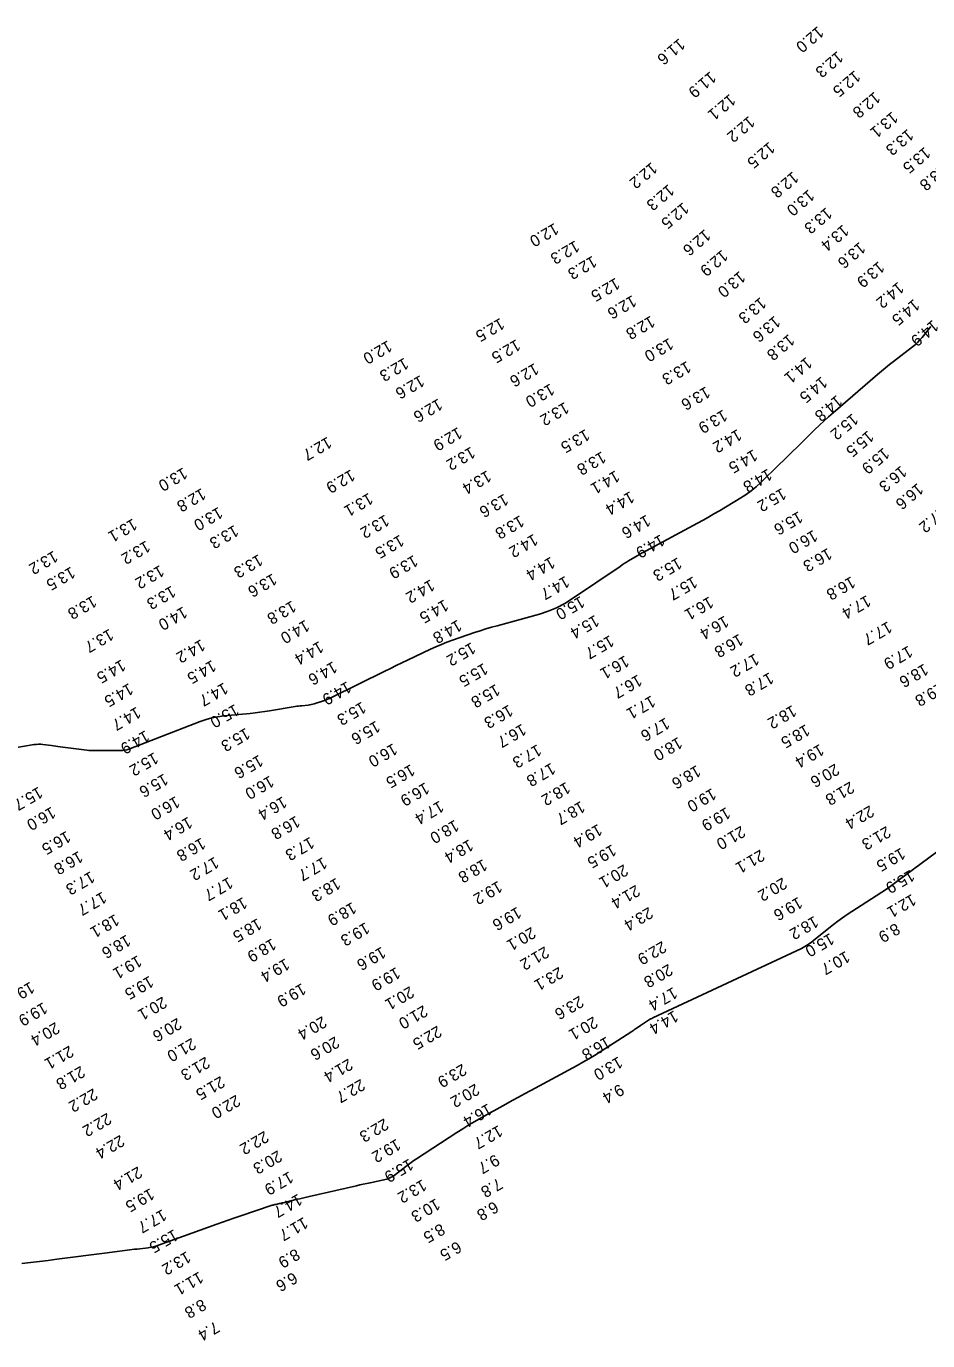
# Model space of a CAD drawing. Extents: x 988130 to 1132882, y 654656 to 841453.
# Drawn here: x 1038014 to 1038405, y 805771 to 806340 of the extents above; entities that cross this region are included whole.
import ezdxf

# ---------------------------------------------------------------- set-up
doc = ezdxf.new("R2010")
doc.units = 0
doc.layers.add('V-TOPO-MAJR', color=7, linetype='Continuous')
doc.layers.add('V-TOPO-SOUN', color=7, linetype='Continuous')

msp = doc.modelspace()

# ---------------------------------------------------------------- linework, layer by layer
at = {"layer": 'V-TOPO-MAJR'}
for points in [[(1038406.33, 806209.88), (1038402.53, 806205.23), (1038401.55, 806204.1), (1038400.51, 806203.03), (1038399.41, 806202.03), (1038398.25, 806201.08), (1038390.04, 806194.8), (1038388.29, 806193.43), (1038386.55, 806192.04), (1038384.84, 806190.62), (1038383.15, 806189.18), (1038363.98, 806172.59), (1038361.95, 806170.8), (1038359.94, 806168.98), (1038357.97, 806167.13), (1038356.02, 806165.25), (1038348.29, 806157.66), (1038346.36, 806155.77), (1038344.42, 806153.87), (1038342.48, 806151.98), (1038340.54, 806150.09), (1038332.52, 806142.29), (1038330.52, 806140.45), (1038328.42, 806138.74), (1038326.23, 806137.15), (1038323.94, 806135.69), (1038314.59, 806130.09), (1038312.25, 806128.7), (1038309.88, 806127.35), (1038307.51, 806126.01), (1038305.12, 806124.71), (1038282.83, 806112.74), (1038281.87, 806112.22), (1038280.91, 806111.68), (1038279.96, 806111.14), (1038279.01, 806110.58), (1038275.24, 806108.34), (1038274.3, 806107.78), (1038273.37, 806107.19), (1038272.45, 806106.6), (1038271.54, 806105.99), (1038251, 806092.02), (1038247.61, 806089.9), (1038244.07, 806088.09), (1038240.4, 806086.57), (1038236.59, 806085.36), (1038218.23, 806080.31), (1038215.78, 806079.62), (1038213.34, 806078.89), (1038210.92, 806078.12), (1038208.5, 806077.31), (1038198.87, 806074), (1038196.48, 806073.13), (1038194.11, 806072.21), (1038191.77, 806071.21), (1038189.46, 806070.15), (1038179.36, 806065.35), (1038176.92, 806064.18), (1038174.47, 806063.01), (1038172.04, 806061.82), (1038169.6, 806060.62), (1038146.41, 806049.18), (1038145.57, 806048.78), (1038144.72, 806048.41), (1038143.86, 806048.07), (1038142.98, 806047.77), (1038139, 806046.44), (1038138.34, 806046.25), (1038137.67, 806046.09), (1038136.99, 806045.97), (1038136.31, 806045.89), (1038133.55, 806045.64), (1038132.86, 806045.57), (1038132.17, 806045.49), (1038131.49, 806045.4), (1038130.8, 806045.29), (1038119.64, 806043.44), (1038117.55, 806043.11), (1038115.45, 806042.82), (1038113.35, 806042.56), (1038111.25, 806042.33), (1038099.76, 806041.2), (1038097.16, 806040.85), (1038094.6, 806040.33), (1038092.09, 806039.64), (1038089.61, 806038.78), (1038058.62, 806026.78), (1038057.79, 806026.51), (1038056.94, 806026.31), (1038056.08, 806026.2), (1038055.21, 806026.18), (1038051.67, 806026.24), (1038050.79, 806026.25), (1038049.91, 806026.25), (1038049.02, 806026.25), (1038048.14, 806026.24), (1038044.18, 806026.18), (1038043.23, 806026.18), (1038042.28, 806026.22), (1038041.33, 806026.29), (1038040.38, 806026.39), (1038028.84, 806027.86), (1038027.91, 806027.98), (1038026.98, 806028.1), (1038026.04, 806028.22), (1038025.11, 806028.34), (1038021.37, 806028.82), (1038020.43, 806028.91), (1038019.5, 806028.93), (1038018.57, 806028.88), (1038017.64, 806028.76), (1038002.35, 806026.23)], [(1038012.26, 805804.01), (1038016.06, 805804.43), (1038019.86, 805804.86), (1038023.66, 805805.32), (1038027.46, 805805.8), (1038049.2, 805808.6), (1038050.28, 805808.74), (1038051.37, 805808.87), (1038052.46, 805809.01), (1038053.55, 805809.15), (1038057.89, 805809.69), (1038058.98, 805809.83), (1038060.07, 805809.96), (1038061.16, 805810.1), (1038062.25, 805810.23), (1038067.01, 805810.8), (1038068.16, 805810.97), (1038069.3, 805811.2), (1038070.41, 805811.5), (1038071.52, 805811.86), (1038096.82, 805820.98), (1038099.28, 805821.86), (1038101.75, 805822.72), (1038104.21, 805823.58), (1038106.69, 805824.42), (1038120.76, 805829.16), (1038121.15, 805829.28), (1038121.55, 805829.4), (1038121.94, 805829.5), (1038122.34, 805829.59), (1038123.95, 805829.93), (1038124.35, 805830.01), (1038124.75, 805830.1), (1038125.14, 805830.19), (1038125.54, 805830.29), (1038131.64, 805831.76), (1038132.79, 805832.04), (1038133.94, 805832.31), (1038135.09, 805832.58), (1038136.24, 805832.84), (1038157.35, 805837.65), (1038158.81, 805837.98), (1038160.27, 805838.3), (1038161.73, 805838.61), (1038163.19, 805838.92), (1038169.17, 805840.16), (1038170.53, 805840.52), (1038171.83, 805841.04), (1038173.05, 805841.7), (1038174.21, 805842.51), (1038178.69, 805846.04), (1038179.83, 805846.91), (1038180.97, 805847.76), (1038182.14, 805848.57), (1038183.33, 805849.37), (1038200.75, 805860.71), (1038203.35, 805862.37), (1038205.97, 805863.98), (1038208.62, 805865.54), (1038211.3, 805867.06), (1038222.09, 805873.03), (1038224.78, 805874.51), (1038227.48, 805876), (1038230.19, 805877.47), (1038232.9, 805878.94), (1038252.94, 805889.78), (1038255.48, 805891.18), (1038257.99, 805892.63), (1038260.48, 805894.13), (1038262.93, 805895.68), (1038276.64, 805904.51), (1038277.11, 805904.82), (1038277.57, 805905.12), (1038278.03, 805905.44), (1038278.49, 805905.75), (1038280.35, 805907.05), (1038280.79, 805907.36), (1038281.23, 805907.66), (1038281.68, 805907.95), (1038282.12, 805908.24), (1038283.92, 805909.39), (1038284.38, 805909.67), (1038284.84, 805909.93), (1038285.31, 805910.18), (1038285.79, 805910.42), (1038348, 805939.37), (1038350.2, 805940.48), (1038352.32, 805941.72), (1038354.36, 805943.08), (1038356.32, 805944.57), (1038364.01, 805950.78), (1038365.95, 805952.3), (1038367.93, 805953.77), (1038369.95, 805955.19), (1038372.01, 805956.54), (1038382.57, 805963.29), (1038385.01, 805964.87), (1038387.43, 805966.5), (1038389.81, 805968.17), (1038392.16, 805969.88), (1038415.42, 805987.08)]]:
    msp.add_lwpolyline(points, dxfattribs=at)

# ---------------------------------------------------------------- texts
at = {"layer": 'V-TOPO-SOUN'}
for s, rotation, p in [('12.0 ', 220, (1038357.28, 806340.34)), ('11.6 ', 220, (1038297.19, 806335.04)), ('12.3 ', 220, (1038365.75, 806329.51)), ('11.9 ', 220, (1038310.65, 806320.73)), ('12.5 ', 220, (1038373.24, 806321.15)), ('12.1 ', 220, (1038319.1, 806310.95)), ('12.8 ', 220, (1038381.84, 806311.93)), ('12.2 ', 220, (1038327.42, 806301.42)), ('13.1 ', 220, (1038389.47, 806303.3)), ('13.3 ', 220, (1038396.24, 806295.78)), ('12.5 ', 220, (1038336.15, 806290.18)), ('13.5 ', 220, (1038403.59, 806288.01)), ('12.2 ', 220, (1038285.15, 806281.37)), ('12.8 ', 220, (1038346.4, 806277.35)), ('13.8 ', 220, (1038410.88, 806280.46)), ('12.3 ', 220, (1038292.51, 806271.84)), ('13.0 ', 220, (1038353.28, 806269.56)), ('12.5 ', 220, (1038298.84, 806263.96)), ('13.3 ', 220, (1038360.9, 806261.8)), ('12.0 ', 210, (1038243.14, 806254.94)), ('12.6 ', 220, (1038308.28, 806252.31)), ('13.4 ', 220, (1038368.16, 806254.34)), ('12.3 ', 210, (1038252.17, 806247.39)), ('13.6 ', 220, (1038375.39, 806246.82)), ('12.3 ', 210, (1038259.67, 806240.77)), ('12.9 ', 220, (1038315.75, 806243.41)), ('13.9 ', 220, (1038383.65, 806238.47)), ('12.5 ', 210, (1038269.68, 806231.23)), ('13.0 ', 220, (1038323.36, 806234.21)), ('14.2 ', 220, (1038392.07, 806229.53)), ('12.6 ', 210, (1038276.86, 806223.66)), ('13.3 ', 220, (1038332.38, 806222.89)), ('14.5 ', 220, (1038398.88, 806222.11)), ('12.5 ', 210, (1038219.68, 806213.83)), ('12.8 ', 210, (1038284.88, 806214.77)), ('13.6 ', 220, (1038338.52, 806214.84)), ('14.9 ', 220, (1038407.07, 806213.07)), ('13.8 ', 220, (1038344.67, 806206.9)), ('12.0 ', 210, (1038170.93, 806204.12)), ('12.5 ', 210, (1038226.61, 806204.58)), ('13.0 ', 210, (1038292.89, 806205.13)), ('12.3 ', 210, (1038178.1, 806196.59)), ('14.1 ', 220, (1038352.26, 806196.98)), ('12.6 ', 210, (1038234.54, 806194.25)), ('13.3 ', 210, (1038300.53, 806195.13)), ('12.6 ', 210, (1038184.97, 806189.01)), ('13.0 ', 210, (1038241.34, 806185.38)), ('13.6 ', 210, (1038308.81, 806184.15)), ('14.5 ', 220, (1038358.87, 806188.56)), ('12.6 ', 210, (1038192.77, 806178.88)), ('14.8 ', 220, (1038365.42, 806180.49)), ('13.2 ', 210, (1038247.64, 806177.4)), ('13.9 ', 210, (1038316.26, 806174.09)), ('15.2 ', 220, (1038372.27, 806172.54)), ('12.7 ', 210, (1038144.78, 806162.36)), ('12.9 ', 210, (1038201.33, 806166.51)), ('13.5 ', 210, (1038256.61, 806165.65)), ('14.2 ', 210, (1038322.51, 806165.66)), ('15.5 ', 220, (1038379, 806165.12)), ('13.2 ', 210, (1038206.99, 806158.05)), ('13.8 ', 210, (1038263.63, 806155.97)), ('14.5 ', 210, (1038329.36, 806156.84)), ('15.9 ', 220, (1038385.79, 806157.74)), ('16.3 ', 220, (1038393.3, 806149.89)), ('13.0 ', 210, (1038082.23, 806149.03)), ('12.9 ', 210, (1038154.89, 806148.16)), ('13.4 ', 210, (1038213.95, 806147.78)), ('14.1 ', 210, (1038269.57, 806147.76)), ('14.8 ', 210, (1038335.64, 806148.5)), ('12.8 ', 210, (1038090.22, 806140.07)), ('14.4 ', 210, (1038275.96, 806138.72)), ('15.2 ', 210, (1038341.79, 806140.14)), ('16.6 ', 220, (1038400.49, 806142.36)), ('13.1 ', 210, (1038162.69, 806138.05)), ('13.6 ', 210, (1038221.35, 806137.66)), ('13.1 ', 210, (1038060.42, 806126.92)), ('13.0 ', 210, (1038097.53, 806131.94)), ('13.2 ', 210, (1038169.71, 806128.59)), ('13.8 ', 210, (1038228.19, 806128.29)), ('14.6 ', 210, (1038282.99, 806128.54)), ('15.6 ', 210, (1038348.99, 806130.06)), ('17.2 ', 220, (1038410.61, 806132.26)), ('13.3 ', 210, (1038104.4, 806124.1)), ('16.0 ', 210, (1038355.37, 806121.97)), ('13.2 ', 210, (1038066.13, 806117.35)), ('13.5 ', 210, (1038176.13, 806119.88)), ('14.2 ', 210, (1038234.15, 806120.26)), ('14.9 ', 210, (1038289.14, 806120.03)), ('13.2 ', 210, (1038026.11, 806112.97)), ('13.3 ', 210, (1038114.91, 806111.44)), ('13.9 ', 210, (1038182.15, 806111.07)), ('14.4 ', 210, (1038241.57, 806110.35)), ('15.3 ', 210, (1038296.58, 806110.05)), ('16.3 ', 210, (1038361.64, 806114.13)), ('13.5 ', 210, (1038033.61, 806106.07)), ('13.2 ', 210, (1038072.14, 806106.74)), ('13.6 ', 210, (1038121, 806103.12)), ('14.2 ', 210, (1038189.44, 806100.55)), ('14.7 ', 210, (1038247.84, 806102.05)), ('15.7 ', 210, (1038303.28, 806101.84)), ('16.8 ', 210, (1038371.77, 806101.85)), ('13.8 ', 210, (1038042.91, 806093.48)), ('13.3 ', 210, (1038077.16, 806097.8)), ('15.0 ', 210, (1038254.45, 806093.32)), ('16.1 ', 210, (1038310.26, 806093.14)), ('17.4 ', 210, (1038378.47, 806093.71)), ('14.0 ', 210, (1038082.19, 806088.78)), ('13.8 ', 210, (1038129.35, 806091.35)), ('14.5 ', 210, (1038195.38, 806091.84)), ('14.0 ', 210, (1038135.15, 806083.02)), ('14.8 ', 210, (1038201.17, 806083.05)), ('15.4 ', 210, (1038260.72, 806085.14)), ('16.4 ', 210, (1038316.9, 806084.82)), ('17.7 ', 210, (1038387.68, 806082.37)), ('13.7 ', 210, (1038050.23, 806079.13)), ('15.7 ', 210, (1038267.15, 806076.38)), ('16.8 ', 210, (1038323.18, 806076.95)), ('14.2 ', 210, (1038089.94, 806074.57)), ('14.4 ', 210, (1038141.22, 806073.81)), ('15.2 ', 210, (1038207.14, 806073.29)), ('17.9 ', 210, (1038396.57, 806071.81)), ('14.5 ', 210, (1038055.46, 806065.84)), ('14.5 ', 210, (1038094.68, 806065.6)), ('14.6 ', 210, (1038147.16, 806065.04)), ('15.5 ', 210, (1038212.49, 806064.31)), ('16.1 ', 210, (1038273.69, 806067.6)), ('17.2 ', 210, (1038330.05, 806068.45)), ('16.7 ', 210, (1038279.29, 806059.3)), ('17.8 ', 210, (1038336.36, 806060.28)), ('18.6 ', 210, (1038403.37, 806064.02)), ('14.5 ', 210, (1038058.73, 806055.59)), ('14.7 ', 210, (1038099.87, 806055.87)), ('14.9 ', 210, (1038153.24, 806056.39)), ('15.8 ', 210, (1038217.71, 806055.19)), ('19.8 ', 210, (1038410.16, 806055.8)), ('15.3 ', 210, (1038159.66, 806047.56)), ('17.1 ', 210, (1038285.1, 806050.22)), ('14.7 ', 210, (1038062.03, 806045.37)), ('15.0 ', 210, (1038104.62, 806046.51)), ('16.3 ', 210, (1038223.35, 806046.24)), ('18.2 ', 210, (1038346.25, 806046.08)), ('15.3 ', 210, (1038109.36, 806036.23)), ('15.6 ', 210, (1038165.78, 806039.29)), ('16.7 ', 210, (1038229.08, 806037.98)), ('17.6 ', 210, (1038291.28, 806040.65)), ('18.5 ', 210, (1038352.02, 806037.74)), ('14.9 ', 210, (1038065.79, 806035.15)), ('18.0 ', 210, (1038296.76, 806032.23)), ('15.2 ', 210, (1038069.64, 806025.63)), ('15.6 ', 210, (1038115.06, 806024.53)), ('16.0 ', 210, (1038173.24, 806029.52)), ('17.3 ', 210, (1038235.7, 806029.07)), ('19.4 ', 210, (1038358.16, 806029.22)), ('16.5 ', 210, (1038180.82, 806020.43)), ('17.8 ', 210, (1038241.76, 806021.08)), ('18.6 ', 210, (1038304.74, 806020.03)), ('20.6 ', 210, (1038364.83, 806020.7)), ('15.6 ', 210, (1038073.89, 806016.4)), ('16.0 ', 210, (1038119.77, 806015.53)), ('21.8 ', 210, (1038371.3, 806012.93)), ('15.7 ', 210, (1038019.52, 806010.73)), ('16.9 ', 210, (1038187.09, 806012.58)), ('18.2 ', 210, (1038248.2, 806012.77)), ('19.0 ', 210, (1038311.43, 806010.08)), ('16.0 ', 210, (1038025.12, 806002.05)), ('16.0 ', 210, (1038078.94, 806006.61)), ('16.4 ', 210, (1038125.37, 806006.53)), ('17.4 ', 210, (1038193.38, 806004.65)), ('18.7 ', 210, (1038254.58, 806004.51)), ('19.9 ', 210, (1038317.61, 806001.85)), ('22.4 ', 210, (1038379.85, 806002.61)), ('16.4 ', 210, (1038084.39, 805997.7)), ('16.8 ', 210, (1038131.07, 805998.11)), ('18.0 ', 210, (1038199.93, 805996.38)), ('16.5 ', 210, (1038031.64, 805991.56)), ('19.4 ', 210, (1038262.01, 805994.56)), ('21.0 ', 210, (1038324.06, 805993.75)), ('21.3 ', 210, (1038387.07, 805993.64)), ('16.8 ', 210, (1038090.1, 805988.63)), ('17.3 ', 210, (1038137.23, 805988.96)), ('18.4 ', 210, (1038206.17, 805987.91)), ('19.5 ', 210, (1038268.12, 805985.74)), ('16.8 ', 210, (1038036.94, 805982.86)), ('17.2 ', 210, (1038095.87, 805980.35)), ('17.7 ', 210, (1038142.78, 805980.2)), ('18.8 ', 210, (1038212.19, 805979.33)), ('21.1 ', 210, (1038332.41, 805983.45)), ('19.5 ', 210, (1038393.4, 805984.28)), ('17.3 ', 210, (1038042.09, 805974.08)), ('20.1 ', 210, (1038273.23, 805977.05)), ('15.9 ', 210, (1038397.43, 805974.74)), ('17.7 ', 210, (1038101.97, 805971.59)), ('18.3 ', 210, (1038148.59, 805971.24)), ('19.2 ', 210, (1038218.72, 805969.91)), ('21.4 ', 210, (1038278.42, 805968.16)), ('20.2 ', 210, (1038342.08, 805971.38)), ('17.7 ', 210, (1038047.19, 805965.24)), ('18.1 ', 210, (1038108.15, 805962.91)), ('19.6 ', 210, (1038348.85, 805962.98)), ('12.1 ', 210, (1038398.07, 805964.23)), ('18.9 ', 210, (1038155.48, 805960.72)), ('19.6 ', 210, (1038227, 805958.7)), ('23.4 ', 210, (1038284.03, 805958.58)), ('18.1 ', 210, (1038052.67, 805955.5)), ('18.5 ', 210, (1038114.46, 805953.71)), ('19.3 ', 210, (1038161.21, 805951.96)), ('18.2 ', 210, (1038355.75, 805954.73)), ('8.9', 210, (1038391.09, 805951.63)), ('18.6 ', 210, (1038057.64, 805946.59)), ('18.9 ', 210, (1038120.7, 805944.98)), ('20.1 ', 210, (1038233.2, 805949.92)), ('15.0 ', 210, (1038362.58, 805947.29)), ('19.6 ', 210, (1038168.22, 805941.4)), ('21.2 ', 210, (1038238.98, 805941.53)), ('22.9 ', 210, (1038289.86, 805943.82)), ('10.7 ', 210, (1038369.39, 805939.55)), ('19.1 ', 210, (1038062.49, 805937.65)), ('19.4 ', 210, (1038126.52, 805936.31)), ('20.8 ', 210, (1038292.59, 805933.91)), ('19.5 ', 210, (1038067.58, 805928.78)), ('19.9 ', 210, (1038174.51, 805932.54)), ('23.1 ', 210, (1038245.11, 805932.62)), ('19.2 ', 210, (1038015.94, 805926.23)), ('19.9 ', 210, (1038133.61, 805925.57)), ('20.1 ', 210, (1038180.47, 805924.25)), ('17.4 ', 210, (1038294.62, 805923.9)), ('19.9 ', 210, (1038021.56, 805917.32)), ('20.1 ', 210, (1038073.3, 805919.76)), ('21.0 ', 210, (1038186.34, 805916.01)), ('23.6 ', 210, (1038253.98, 805920.1)), ('20.6 ', 210, (1038079.7, 805910.53)), ('20.4 ', 210, (1038142.56, 805911.29)), ('20.1 ', 210, (1038260.08, 805911.16)), ('14.4 ', 210, (1038295, 805913.77)), ('20.4 ', 210, (1038026.86, 805908.7)), ('22.5 ', 210, (1038192.43, 805907.16)), ('21.0 ', 210, (1038085.95, 805901.85)), ('20.6 ', 210, (1038148.09, 805902.5)), ('16.8 ', 210, (1038265.71, 805902.47)), ('21.1 ', 210, (1038032.88, 805898.52)), ('21.3 ', 210, (1038091.93, 805893.7)), ('13.0 ', 210, (1038270.86, 805893.81)), ('21.8 ', 210, (1038037.84, 805889.72)), ('21.4 ', 210, (1038153.88, 805892.89)), ('23.9 ', 210, (1038203.21, 805890.64)), ('21.5 ', 210, (1038098.43, 805885.32)), ('22.7 ', 210, (1038159.22, 805884.06)), ('20.2 ', 210, (1038208.81, 805882.03)), ('22.2 ', 210, (1038043.3, 805880)), ('22.0 ', 210, (1038105.17, 805877.2)), ('9.4', 210, (1038271.46, 805881.94)), ('16.4 ', 210, (1038214.28, 805873.46)), ('22.2 ', 210, (1038049.29, 805869.39)), ('22.3 ', 210, (1038169.39, 805866.98)), ('22.4 ', 210, (1038054.94, 805859.8)), ('22.2 ', 210, (1038117.48, 805861.56)), ('12.7 ', 210, (1038218.86, 805864.06)), ('19.2 ', 210, (1038174.7, 805858.15)), ('20.3 ', 210, (1038123.25, 805853.15)), ('15.9 ', 210, (1038180.15, 805849.56)), ('9.7', 210, (1038217.47, 805851.47)), ('21.4 ', 210, (1038062.61, 805846.17)), ('17.9 ', 210, (1038128.17, 805844.03)), ('19.5 ', 210, (1038067.91, 805836.74)), ('13.2 ', 210, (1038185.9, 805840.59)), ('7.8', 210, (1038218.77, 805841.14)), ('14.7 ', 210, (1038132, 805834.34)), ('10.3 ', 210, (1038191.77, 805832.34)), ('6.8', 210, (1038217.01, 805831.12)), ('17.7 ', 210, (1038073.21, 805827.65)), ('11.7 ', 210, (1038134.49, 805824.27)), ('8.5', 210, (1038193.82, 805821.49)), ('15.5 ', 210, (1038078.23, 805818.98)), ('13.2 ', 210, (1038083.73, 805809.43)), ('8.9', 210, (1038130.94, 805810.6)), ('6.5', 210, (1038201.01, 805813.81)), ('11.1 ', 210, (1038089.14, 805800.64)), ('6.6', 210, (1038129.92, 805800.42)), ('8.8', 210, (1038090.33, 805788.78)), ('7.4', 210, (1038096.13, 805779.06))]:
    msp.add_text(s, height=5, rotation=rotation, dxfattribs=at).set_placement(p)

doc.saveas('drawing.dxf')
